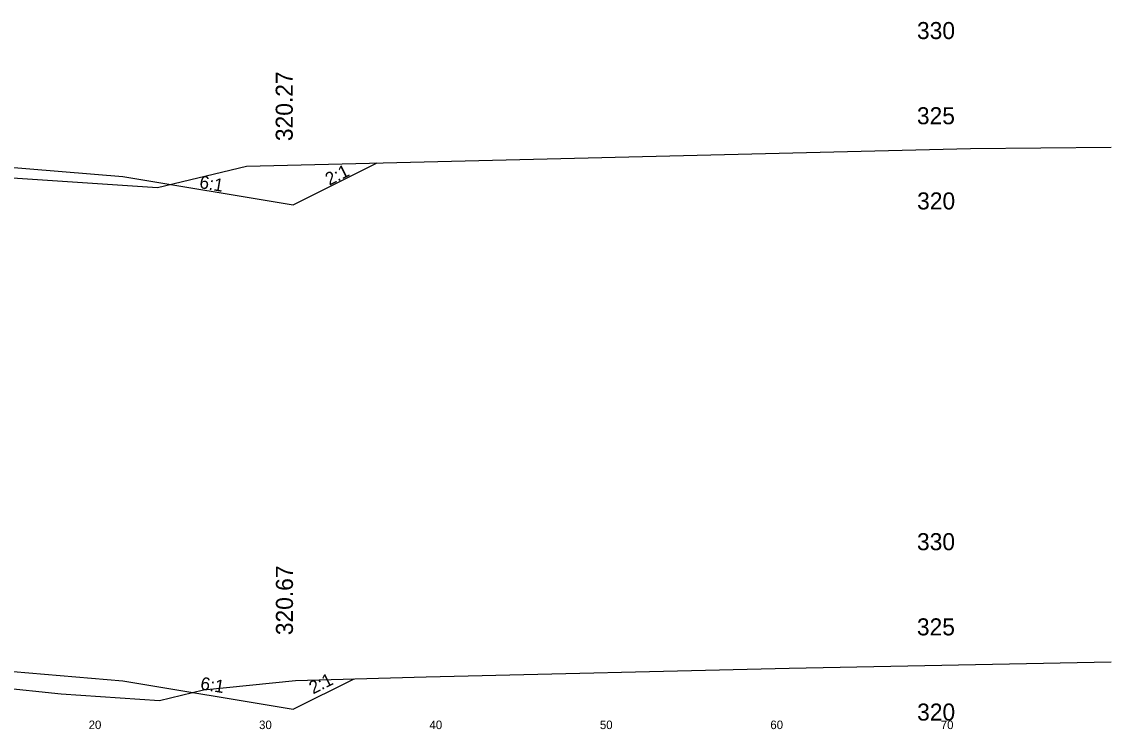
# Model space of a CAD drawing. Extents: x 1000 to 1162, y 999 to 8520.
# Drawn here: x 1096.1 to 1160, y 8289.5 to 8331 of the extents above; entities that cross this region are included whole.
import ezdxf

# ---------------------------------------------------------------- set-up
doc = ezdxf.new("R2010")
doc.units = 0
for name, color, linetype in [('Level 11', 7, 'Continuous'), ('Level 32', 7, 'Continuous'), ('Level 33', 7, 'Continuous'), ('Level 56', 7, 'Continuous'), ('Level 6', 7, 'Continuous'), ('Level 60', 7, 'Continuous'), ('Level 7', 7, 'Continuous')]:
    doc.layers.add(name, color=color, linetype=linetype)

msp = doc.modelspace()

# ---------------------------------------------------------------- linework, layer by layer
at = {"layer": 'Level 6'}
for p, q in [((1094, 8322.601), (1102, 8321.934)), ((1094, 8293.003), (1102, 8292.336))]:
    msp.add_line(p, q, dxfattribs=at)
at = {"layer": 'Level 60'}
for p, q in [((1109.262, 8322.55), (1151.736, 8323.569)), ((1151.736, 8323.569), (1160, 8323.661)), ((1104.033, 8321.289), (1109.262, 8322.55)), ((1092.531, 8322.049), (1104.033, 8321.289)), ((1141.099, 8293.081), (1160, 8293.446)), ((1119.811, 8292.57), (1141.099, 8293.081)), ((1092.503, 8292.19), (1098.383, 8291.562)), ((1106.744, 8291.811), (1112.135, 8292.361)), ((1112.135, 8292.361), (1119.811, 8292.57)), ((1098.383, 8291.562), (1104.16, 8291.18)), ((1104.16, 8291.18), (1106.744, 8291.811))]:
    msp.add_line(p, q, dxfattribs=at)
at = {"layer": 'Level 7'}
for p, q in [((1112, 8320.268), (1116.933, 8322.734)), ((1102, 8321.934), (1112, 8320.268)), ((1102, 8292.336), (1112, 8290.67)), ((1112, 8290.67), (1115.57, 8292.454))]:
    msp.add_line(p, q, dxfattribs=at)

# ---------------------------------------------------------------- texts
at = {"layer": 'Level 11'}
for s, p in [(' 330', (1148.232, 8330)), (' 325', (1148.228, 8325)), (' 320', (1148.24, 8320)), (' 330', (1148.232, 8300)), (' 325', (1148.228, 8295)), (' 320', (1148.24, 8290))]:
    msp.add_text(s, height=1, dxfattribs=at).set_placement(p)
at = {"layer": 'Level 32'}
for s, rotation, p in [('2:1', 26.56505, (1114.118, 8321.385)), ('6:1', 350.53768, (1106.462, 8321.261)), ('6:1', 350.53768, (1106.517, 8291.837)), ('2:1', 26.56505, (1113.166, 8291.532))]:
    msp.add_text(s, height=0.75, rotation=rotation, dxfattribs=at).set_placement(p)
at = {"layer": 'Level 33'}
for s, p in [('320.27', (1111.975, 8324.012)), ('320.67', (1111.988, 8295.014))]:
    msp.add_text(s, height=1, rotation=90, dxfattribs=at).set_placement(p)
at = {"layer": 'Level 56'}
for s, p in [('20', (1100, 8289.5)), ('30', (1110, 8289.5)), ('40', (1120, 8289.5)), ('50', (1130, 8289.5)), ('60', (1140, 8289.5)), ('70', (1150, 8289.5))]:
    msp.add_text(s, height=0.5, dxfattribs=at).set_placement(p)

doc.saveas('drawing.dxf')
